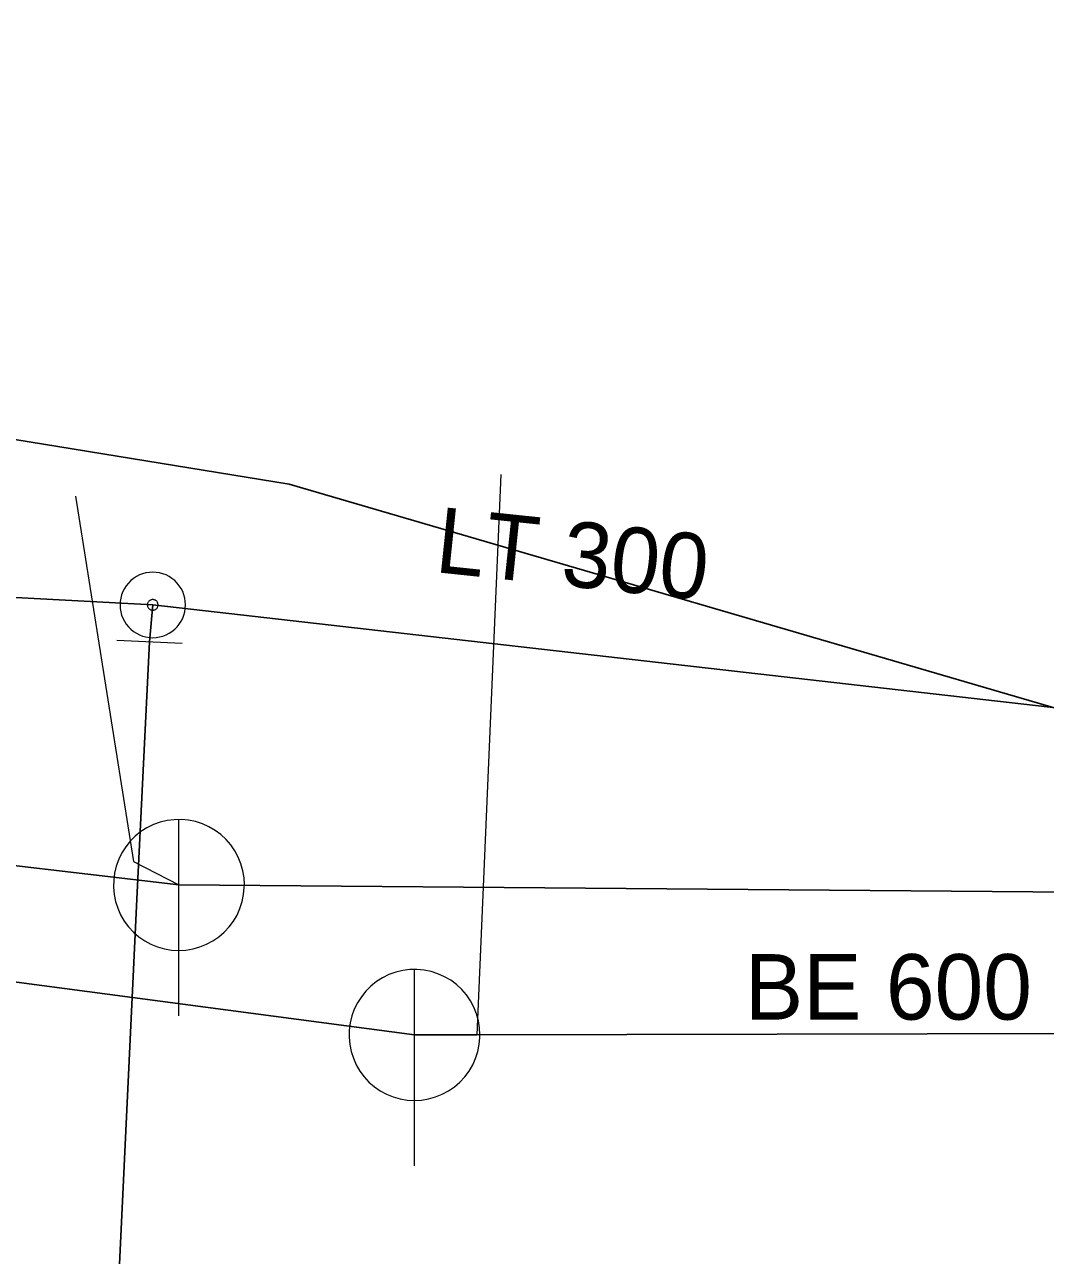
# Model space of a CAD drawing. Extents: x -659250 to -657316, y -997555 to -993684.
# Drawn here: x -658638.15 to -658622.55, y -994989.86 to -994971.06 of the extents above; entities that cross this region are included whole.
import ezdxf

# ---------------------------------------------------------------- set-up
doc = ezdxf.new("R2010")
doc.units = 0
doc.header["$LTSCALE"] = 0.4
doc.layers.add('1', color=7, linetype='Continuous')
for name, color, linetype, lineweight in [('11', 7, 'Continuous', 13), ('14', 7, 'Continuous', 25), ('17', 7, 'Continuous', 25), ('22', 7, 'Continuous', 13), ('34', 7, 'Continuous', 13), ('47', 7, 'Continuous', 13)]:
    doc.layers.add(name, color=color, linetype=linetype, lineweight=lineweight)

msp = doc.modelspace()

# ---------------------------------------------------------------- linework, layer by layer
at = {"layer": '11'}
msp.add_line((-658630.87, -994977.93), (-658631.239, -994986.489), dxfattribs=at)
msp.add_lwpolyline([(-658637.37, -994978.26), (-658636.48, -994983.84), (-658635.789, -994984.199)], dxfattribs=at)
at = {"layer": '14'}
for p, q in [((-658663.829, -994980.879), (-658635.789, -994984.199)), ((-658635.789, -994984.199), (-658612.469, -994984.39))]:
    msp.add_line(p, q, dxfattribs=at)
for points in [[(-658665.73, -994982.039), (-658654.039, -994983.59), (-658648.579, -994984.32), (-658632.19, -994986.489)], [(-658632.19, -994986.489), (-658631.239, -994986.489), (-658619.77, -994986.46), (-658615.48, -994986.449), (-658606.6, -994986.43), (-658606.09, -994986.25)]]:
    msp.add_lwpolyline(points, dxfattribs=at)
at = {"layer": '17'}
for p, q in [((-658685.292, -994977.215), (-658636.188, -994979.923)), ((-658636.188, -994979.923), (-658636.24, -994980.484)), ((-658621.864, -994981.554), (-658636.188, -994979.923))]:
    msp.add_line(p, q, dxfattribs=at)
for points in [[(-658706.866, -994979.912), (-658705.346, -994979.642), (-658677.234, -994971.061), (-658634.103, -994978.081), (-658613.691, -994984.042), (-658612.274, -994984.09)], [(-658636.24, -994980.484), (-658636.429, -994984.416), (-658637.364, -995004.037), (-658620.646, -995012.25), (-658605.434, -995071.384)]]:
    msp.add_lwpolyline(points, dxfattribs=at)
at = {"layer": '22'}
for p, q in [((-658635.789, -994986.199), (-658635.788, -994983.199)), ((-658632.19, -994988.489), (-658632.189, -994985.489))]:
    msp.add_line(p, q, dxfattribs=at)
for points in [[(-658634.789, -994984.199), (-658634.794, -994984.09), (-658634.812, -994983.982), (-658634.842, -994983.876), (-658634.882, -994983.775), (-658634.934, -994983.678), (-658634.996, -994983.588), (-658635.068, -994983.505), (-658635.148, -994983.431), (-658635.236, -994983.365), (-658635.33, -994983.31), (-658635.43, -994983.265), (-658635.535, -994983.232), (-658635.642, -994983.21), (-658635.751, -994983.2), (-658635.861, -994983.202), (-658635.969, -994983.216), (-658636.076, -994983.241), (-658636.179, -994983.278), (-658636.277, -994983.327), (-658636.369, -994983.385), (-658636.455, -994983.454), (-658636.532, -994983.531), (-658636.601, -994983.617), (-658636.66, -994983.709), (-658636.708, -994983.807), (-658636.745, -994983.91), (-658636.771, -994984.017), (-658636.785, -994984.125), (-658636.788, -994984.235), (-658636.778, -994984.344), (-658636.757, -994984.451), (-658636.723, -994984.555), (-658636.679, -994984.655), (-658636.624, -994984.75), (-658636.558, -994984.838), (-658636.484, -994984.918), (-658636.401, -994984.99), (-658636.311, -994985.052), (-658636.215, -994985.104), (-658636.113, -994985.145), (-658636.008, -994985.175), (-658635.9, -994985.193), (-658635.79, -994985.199), (-658635.681, -994985.193), (-658635.573, -994985.175), (-658635.468, -994985.146), (-658635.366, -994985.105), (-658635.269, -994985.053), (-658635.179, -994984.991), (-658635.096, -994984.92), (-658635.021, -994984.84), (-658634.956, -994984.752), (-658634.9, -994984.658), (-658634.856, -994984.558), (-658634.822, -994984.454), (-658634.8, -994984.346), (-658634.79, -994984.237)], [(-658631.19, -994986.489), (-658631.195, -994986.38), (-658631.213, -994986.272), (-658631.243, -994986.166), (-658631.283, -994986.065), (-658631.335, -994985.968), (-658631.397, -994985.878), (-658631.469, -994985.795), (-658631.549, -994985.721), (-658631.637, -994985.655), (-658631.731, -994985.6), (-658631.831, -994985.555), (-658631.936, -994985.522), (-658632.043, -994985.5), (-658632.152, -994985.49), (-658632.262, -994985.492), (-658632.37, -994985.506), (-658632.477, -994985.531), (-658632.58, -994985.568), (-658632.678, -994985.617), (-658632.77, -994985.675), (-658632.856, -994985.744), (-658632.933, -994985.821), (-658633.002, -994985.907), (-658633.061, -994985.999), (-658633.109, -994986.097), (-658633.146, -994986.2), (-658633.172, -994986.307), (-658633.186, -994986.415), (-658633.189, -994986.525), (-658633.179, -994986.634), (-658633.158, -994986.741), (-658633.124, -994986.845), (-658633.08, -994986.945), (-658633.025, -994987.04), (-658632.959, -994987.128), (-658632.885, -994987.208), (-658632.802, -994987.28), (-658632.712, -994987.342), (-658632.616, -994987.394), (-658632.514, -994987.435), (-658632.409, -994987.465), (-658632.301, -994987.483), (-658632.191, -994987.489), (-658632.082, -994987.483), (-658631.974, -994987.465), (-658631.869, -994987.436), (-658631.767, -994987.395), (-658631.67, -994987.343), (-658631.58, -994987.281), (-658631.497, -994987.21), (-658631.422, -994987.13), (-658631.357, -994987.042), (-658631.301, -994986.948), (-658631.257, -994986.848), (-658631.223, -994986.744), (-658631.201, -994986.636), (-658631.191, -994986.527)]]:
    msp.add_lwpolyline(points, close=True, dxfattribs=at)
at = {"layer": '34'}
msp.add_line((-658636.739, -994980.46), (-658635.74, -994980.508), dxfattribs=at)
at = {"layer": '47'}
for points in [[(-658635.688, -994979.923), (-658635.691, -994979.87), (-658635.699, -994979.818), (-658635.713, -994979.769), (-658635.73, -994979.72), (-658635.755, -994979.673), (-658635.784, -994979.629), (-658635.816, -994979.588), (-658635.853, -994979.551), (-658635.894, -994979.519), (-658635.938, -994979.49), (-658635.985, -994979.465), (-658636.034, -994979.448), (-658636.083, -994979.434), (-658636.136, -994979.426), (-658636.188, -994979.423), (-658636.24, -994979.426), (-658636.292, -994979.434), (-658636.343, -994979.448), (-658636.391, -994979.465), (-658636.438, -994979.49), (-658636.482, -994979.519), (-658636.522, -994979.551), (-658636.559, -994979.588), (-658636.593, -994979.629), (-658636.62, -994979.673), (-658636.645, -994979.72), (-658636.664, -994979.769), (-658636.676, -994979.818), (-658636.684, -994979.87), (-658636.688, -994979.923), (-658636.684, -994979.975), (-658636.676, -994980.027), (-658636.664, -994980.078), (-658636.645, -994980.125), (-658636.62, -994980.173), (-658636.593, -994980.217), (-658636.559, -994980.257), (-658636.522, -994980.294), (-658636.482, -994980.328), (-658636.438, -994980.355), (-658636.391, -994980.38), (-658636.343, -994980.399), (-658636.292, -994980.411), (-658636.24, -994980.419), (-658636.188, -994980.423), (-658636.136, -994980.419), (-658636.083, -994980.411), (-658636.034, -994980.399), (-658635.985, -994980.38), (-658635.938, -994980.355), (-658635.894, -994980.328), (-658635.853, -994980.294), (-658635.816, -994980.257), (-658635.784, -994980.217), (-658635.755, -994980.173), (-658635.73, -994980.125), (-658635.713, -994980.078), (-658635.699, -994980.027), (-658635.691, -994979.975)], [(-658636.105, -994979.923), (-658636.105, -994979.914), (-658636.108, -994979.906), (-658636.11, -994979.897), (-658636.113, -994979.889), (-658636.117, -994979.882), (-658636.122, -994979.875), (-658636.127, -994979.867), (-658636.132, -994979.862), (-658636.14, -994979.857), (-658636.147, -994979.852), (-658636.154, -994979.848), (-658636.163, -994979.845), (-658636.171, -994979.843), (-658636.179, -994979.84), (-658636.188, -994979.84), (-658636.196, -994979.84), (-658636.205, -994979.843), (-658636.213, -994979.845), (-658636.221, -994979.848), (-658636.228, -994979.852), (-658636.235, -994979.857), (-658636.243, -994979.862), (-658636.249, -994979.867), (-658636.255, -994979.875), (-658636.259, -994979.882), (-658636.262, -994979.889), (-658636.266, -994979.897), (-658636.267, -994979.906), (-658636.27, -994979.914), (-658636.27, -994979.923), (-658636.27, -994979.931), (-658636.267, -994979.94), (-658636.266, -994979.948), (-658636.262, -994979.956), (-658636.259, -994979.963), (-658636.255, -994979.97), (-658636.249, -994979.978), (-658636.243, -994979.983), (-658636.235, -994979.99), (-658636.228, -994979.994), (-658636.221, -994979.997), (-658636.213, -994980), (-658636.205, -994980.002), (-658636.196, -994980.005), (-658636.188, -994980.005), (-658636.179, -994980.005), (-658636.171, -994980.002), (-658636.163, -994980), (-658636.154, -994979.997), (-658636.147, -994979.994), (-658636.14, -994979.99), (-658636.132, -994979.983), (-658636.127, -994979.978), (-658636.122, -994979.97), (-658636.117, -994979.963), (-658636.113, -994979.956), (-658636.11, -994979.948), (-658636.108, -994979.94), (-658636.105, -994979.931)]]:
    msp.add_lwpolyline(points, close=True, dxfattribs=at)

# ---------------------------------------------------------------- texts
at = {"layer": '1'}
msp.add_text('LT 300', height=1, rotation=354, dxfattribs=at).set_placement((-658631.895, -994979.42))
msp.add_text('BE 600', height=1, dxfattribs=at).set_placement((-658627.145, -994986.255))

doc.saveas('drawing.dxf')
